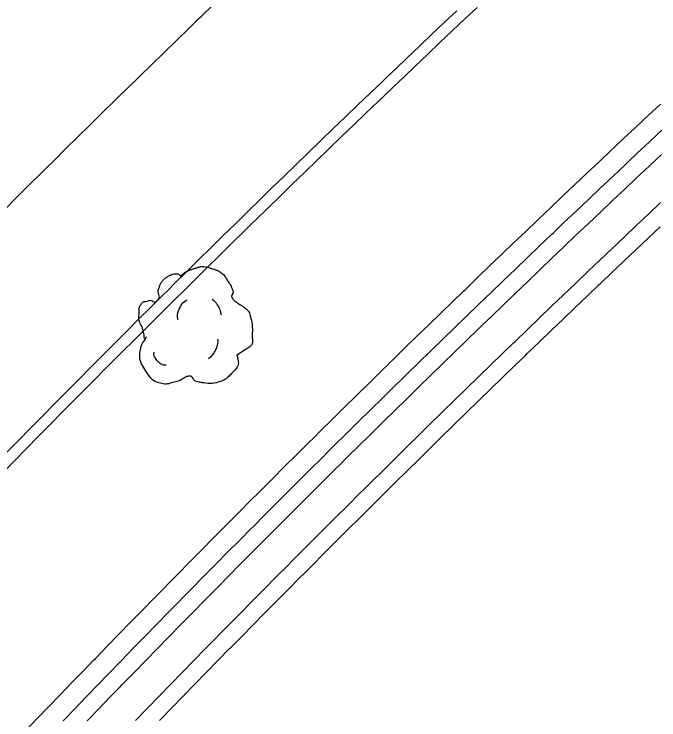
# Model space of a CAD drawing. Extents: x 2145380 to 2157287, y 139568 to 149130.
# Drawn here: x 2151744.51 to 2151781.91, y 142531.23 to 142572.16 of the extents above; entities that cross this region are included whole.
import ezdxf

# ---------------------------------------------------------------- set-up
doc = ezdxf.new("R2010")
doc.units = 0
doc.layers.add('PR_PREVIOUSLY CONSTRUCTED', color=7, linetype='Continuous')
doc.layers.add('TOPO_Tree', color=7, linetype='Continuous')

# ---------------------------------------------------------------- blocks, each defined once
blk = doc.blocks.new('TREE')
at = {"layer": 'TOPO_Tree'}
for points in [[(-3.49, 17.6), (-3.07, 18.27), (-2.58, 18.8), (-1.9, 19.19), (-1.05, 19.68), (-0.19, 19.96), (0.74, 20.24), (1.62, 20.51), (2.51, 20.82), (3.39, 20.77), (4.1, 20.73), (4.8, 20.47), (5.51, 20.24), (6.43, 19.95), (7.32, 19.73), (8.15, 19.19), (9.36, 18.4), (10.02, 17.21), (10.8, 16.01), (11.24, 15.33), (11.58, 14.62), (11.86, 13.89), (12.17, 13.08), (11.37, 12.02), (11.86, 11.25), (12, 11.03), (12.18, 10.86), (12.39, 10.72), (12.91, 10.35), (13.45, 10.02), (13.97, 9.66), (14.7, 9.16), (15.41, 8.68), (16.09, 8.07), (16.7, 7.53), (16.93, 6.73), (17.15, 5.95), (17.59, 4.38), (17.71, 2.77), (17.68, 1.19), (17.65, -0.25), (17.83, -2.22), (16.62, -3.04), (15.47, -3.83), (14.31, -4.58), (13.16, -5.35)], [(-14.07, -0.4), (-14.17, 0.5), (-14.37, 1.38), (-14.6, 2.25), (-14.84, 3.17), (-15.47, 3.96), (-15.66, 4.9), (-15.8, 5.59), (-15.71, 6.31), (-15.66, 7.01), (-15.6, 7.91), (-15.72, 8.8), (-15.13, 9.66), (-14.62, 10.42), (-13.76, 10.49), (-13.02, 10.72), (-12.18, 10.98), (-11.06, 10), (-10.37, 10.72), (-9.4, 11.74), (-10.29, 13.28), (-9.84, 14.42), (-9.56, 15.15), (-9.32, 15.89), (-8.78, 16.54), (-8.18, 17.26), (-7.5, 17.68), (-6.67, 18.13), (-6.14, 18.41), (-5.61, 18.61), (-5.08, 18.66), (-4.55, 18.71), (-4.02, 18.54), (-3.49, 18.13)], [(-4.21, 5.09), (-4.46, 6.09), (-4.3, 7.21), (-3.84, 8.21), (-3.33, 9.34), (-2.71, 10.27), (-1.64, 10.97)], [(5.89, 11.15), (6.5, 10.68), (6.96, 10.17), (7.36, 9.5), (7.93, 8.56), (8.31, 7.6), (8.46, 6.56)], [(13.16, -5.34), (13.25, -5.81), (13.36, -6.28), (13.45, -6.75), (13.76, -8.52), (12.24, -10.03), (10.8, -11.51), (9.98, -12.34), (9.13, -12.77), (8.15, -13.1), (5.97, -13.83), (3.32, -13.56), (1.27, -13.1), (0.49, -12.92), (-0.06, -11.44), (-0.84, -11.51), (-2.04, -11.61), (-3.28, -12.78), (-4.55, -13.1), (-6.06, -13.47), (-7.77, -14.03), (-9.31, -13.62), (-11.36, -13.09), (-12.84, -11.41), (-14.07, -9.39), (-15.32, -7.35), (-15.61, -5.13), (-15.13, -3.04), (-14.87, -1.89), (-13.91, -0.75), (-13.54, 0.13)], [(4.79, -6.29), (5.71, -5.66), (6.3, -4.92), (6.81, -3.91), (7.36, -2.81), (7.63, -1.7), (7.54, -0.6)], [(-11.38, -4.46), (-11.47, -5.41), (-11.03, -6.32), (-10.09, -7.22), (-9.3, -7.97), (-8.49, -8.26), (-7.7, -8.14)]]:
    blk.add_open_spline(points, degree=3, dxfattribs=at)

msp = doc.modelspace()

# ---------------------------------------------------------------- linework, layer by layer
at = {"layer": 'PR_PREVIOUSLY CONSTRUCTED'}
for points in [[(2151743.832, 142545.538), (2151744.524, 142546.245), (2151745.217, 142546.95), (2151745.254, 142546.988), (2151745.91, 142547.655), (2151746.604, 142548.359), (2151747.299, 142549.063), (2151747.995, 142549.765), (2151748.692, 142550.467), (2151749.389, 142551.168), (2151749.569, 142551.349), (2151750.087, 142551.869), (2151750.785, 142552.569), (2151751.485, 142553.268), (2151752.185, 142553.966), (2151752.886, 142554.663), (2151753.588, 142555.36), (2151753.912, 142555.682), (2151754.29, 142556.056), (2151754.993, 142556.752), (2151755.697, 142557.446), (2151756.401, 142558.14), (2151757.106, 142558.833), (2151757.812, 142559.526), (2151758.283, 142559.987), (2151758.307, 142560.01), (2151758.519, 142560.217), (2151759.227, 142560.908), (2151759.935, 142561.598), (2151760.644, 142562.288), (2151761.353, 142562.976), (2151762.063, 142563.664), (2151762.683, 142564.263), (2151762.774, 142564.351), (2151763.486, 142565.038), (2151764.199, 142565.724), (2151764.912, 142566.409), (2151765.626, 142567.093), (2151766.34, 142567.776), (2151767.056, 142568.459), (2151767.11, 142568.51), (2151767.772, 142569.141), (2151768.489, 142569.822), (2151769.206, 142570.503), (2151769.924, 142571.182), (2151770.643, 142571.861), (2151771.363, 142572.539)], [(2151743.949, 142560.816), (2151744.657, 142561.522), (2151745.365, 142562.228), (2151746.075, 142562.932), (2151746.403, 142563.258), (2151746.785, 142563.636), (2151747.496, 142564.34), (2151748.208, 142565.042), (2151748.92, 142565.744), (2151749.634, 142566.445), (2151750.348, 142567.145), (2151750.824, 142567.611), (2151750.848, 142567.634), (2151751.062, 142567.844), (2151751.778, 142568.543), (2151752.494, 142569.241), (2151753.211, 142569.938), (2151753.928, 142570.635), (2151754.647, 142571.33), (2151755.273, 142571.936), (2151755.366, 142572.025), (2151756.085, 142572.719)], [(2151744.048, 142546.712), (2151744.741, 142547.418), (2151744.778, 142547.455), (2151745.435, 142548.123), (2151746.13, 142548.828), (2151746.825, 142549.531), (2151747.522, 142550.235), (2151748.219, 142550.937), (2151748.916, 142551.639), (2151749.096, 142551.819), (2151749.615, 142552.34), (2151750.314, 142553.04), (2151751.014, 142553.739), (2151751.715, 142554.438), (2151752.416, 142555.136), (2151753.118, 142555.833), (2151753.443, 142556.155), (2151753.821, 142556.53), (2151754.524, 142557.226), (2151755.229, 142557.921), (2151755.934, 142558.615), (2151756.639, 142559.309), (2151757.346, 142560.002), (2151757.817, 142560.463), (2151757.841, 142560.486), (2151758.053, 142560.694), (2151758.761, 142561.385), (2151759.47, 142562.076), (2151760.179, 142562.766), (2151760.889, 142563.455), (2151761.6, 142564.143), (2151762.22, 142564.742), (2151762.311, 142564.831), (2151763.024, 142565.518), (2151763.737, 142566.204), (2151764.45, 142566.89), (2151765.165, 142567.574), (2151765.88, 142568.258), (2151766.596, 142568.941), (2151766.65, 142568.993), (2151767.312, 142569.624), (2151768.029, 142570.306), (2151768.747, 142570.986), (2151769.466, 142571.667), (2151770.186, 142572.346)], [(2151745.155, 142530.573), (2151745.832, 142531.278), (2151745.855, 142531.302), (2151746.509, 142531.982), (2151747.187, 142532.685), (2151747.865, 142533.388), (2151748.545, 142534.09), (2151749.122, 142534.686), (2151749.225, 142534.791), (2151749.906, 142535.492), (2151750.587, 142536.192), (2151751.269, 142536.891), (2151751.952, 142537.59), (2151752.636, 142538.288), (2151753.321, 142538.985), (2151753.357, 142539.022), (2151754.006, 142539.681), (2151754.692, 142540.377), (2151755.378, 142541.072), (2151756.066, 142541.766), (2151756.754, 142542.459), (2151757.443, 142543.152), (2151757.62, 142543.33), (2151758.132, 142543.844), (2151758.822, 142544.535), (2151759.513, 142545.226), (2151760.205, 142545.916), (2151760.898, 142546.605), (2151761.591, 142547.293), (2151761.911, 142547.611), (2151762.285, 142547.981), (2151762.979, 142548.668), (2151763.675, 142549.354), (2151764.371, 142550.04), (2151765.067, 142550.725), (2151765.765, 142551.409), (2151766.23, 142551.864), (2151766.253, 142551.887), (2151766.463, 142552.092), (2151767.162, 142552.775), (2151767.862, 142553.456), (2151768.562, 142554.137), (2151769.263, 142554.818), (2151769.965, 142555.498), (2151770.576, 142556.089), (2151770.667, 142556.176), (2151771.37, 142556.855), (2151772.074, 142557.532), (2151772.779, 142558.209), (2151773.484, 142558.885), (2151774.19, 142559.56), (2151774.897, 142560.234), (2151774.95, 142560.285), (2151775.604, 142560.908), (2151776.312, 142561.581), (2151777.021, 142562.253), (2151777.731, 142562.925), (2151778.441, 142563.596), (2151779.152, 142564.266), (2151779.351, 142564.453), (2151779.864, 142564.935), (2151780.576, 142565.604), (2151781.289, 142566.271), (2151782.003, 142566.939)], [(2151747.35, 142531.173), (2151748.027, 142531.875), (2151748.704, 142532.577), (2151749.383, 142533.278), (2151749.959, 142533.873), (2151750.062, 142533.979), (2151750.742, 142534.679), (2151751.423, 142535.378), (2151752.104, 142536.076), (2151752.786, 142536.774), (2151753.469, 142537.471), (2151754.153, 142538.167), (2151754.189, 142538.204), (2151754.837, 142538.862), (2151755.522, 142539.557), (2151756.208, 142540.251), (2151756.894, 142540.944), (2151757.582, 142541.637), (2151758.27, 142542.329), (2151758.447, 142542.507), (2151758.958, 142543.02), (2151759.648, 142543.711), (2151760.338, 142544.4), (2151761.029, 142545.089), (2151761.72, 142545.778), (2151762.412, 142546.465), (2151762.733, 142546.783), (2151763.105, 142547.152), (2151763.799, 142547.838), (2151764.494, 142548.523), (2151765.189, 142549.208), (2151765.885, 142549.892), (2151766.581, 142550.575), (2151767.046, 142551.03), (2151767.069, 142551.053), (2151767.279, 142551.258), (2151767.977, 142551.939), (2151768.675, 142552.62), (2151769.375, 142553.301), (2151770.075, 142553.98), (2151770.776, 142554.659), (2151771.387, 142555.25), (2151771.477, 142555.337), (2151772.18, 142556.014), (2151772.883, 142556.691), (2151773.587, 142557.367), (2151774.291, 142558.042), (2151774.996, 142558.716), (2151775.702, 142559.39), (2151775.755, 142559.441), (2151776.408, 142560.063), (2151777.116, 142560.735), (2151777.824, 142561.407), (2151778.532, 142562.077), (2151779.242, 142562.747), (2151779.952, 142563.416), (2151780.15, 142563.603), (2151780.662, 142564.085), (2151781.374, 142564.753), (2151782.086, 142565.419)], [(2151748.753, 142531.174), (2151749.43, 142531.875), (2151750.108, 142532.576), (2151750.684, 142533.17), (2151750.787, 142533.275), (2151751.466, 142533.974), (2151752.146, 142534.673), (2151752.827, 142535.37), (2151753.508, 142536.067), (2151754.19, 142536.763), (2151754.873, 142537.459), (2151754.909, 142537.496), (2151755.557, 142538.154), (2151756.241, 142538.848), (2151756.926, 142539.541), (2151757.612, 142540.233), (2151758.298, 142540.925), (2151758.985, 142541.616), (2151759.163, 142541.794), (2151759.673, 142542.307), (2151760.362, 142542.997), (2151761.051, 142543.686), (2151761.741, 142544.374), (2151762.432, 142545.061), (2151763.124, 142545.748), (2151763.444, 142546.065), (2151763.816, 142546.434), (2151764.509, 142547.12), (2151765.203, 142547.804), (2151765.897, 142548.488), (2151766.592, 142549.171), (2151767.288, 142549.854), (2151767.752, 142550.308), (2151767.776, 142550.331), (2151767.985, 142550.535), (2151768.682, 142551.216), (2151769.38, 142551.897), (2151770.079, 142552.576), (2151770.778, 142553.255), (2151771.478, 142553.933), (2151772.089, 142554.523), (2151772.179, 142554.61), (2151772.881, 142555.287), (2151773.583, 142555.963), (2151774.286, 142556.638), (2151774.989, 142557.312), (2151775.694, 142557.986), (2151776.399, 142558.659), (2151776.452, 142558.71), (2151777.105, 142559.331), (2151777.811, 142560.003), (2151778.518, 142560.673), (2151779.226, 142561.343), (2151779.935, 142562.013), (2151780.644, 142562.681), (2151780.843, 142562.868), (2151781.354, 142563.349), (2151782.065, 142564.016)], [(2151751.545, 142531.184), (2151752.119, 142531.777), (2151752.222, 142531.882), (2151752.9, 142532.58), (2151753.578, 142533.277), (2151754.257, 142533.973), (2151754.937, 142534.668), (2151755.618, 142535.363), (2151756.299, 142536.057), (2151756.336, 142536.094), (2151756.981, 142536.75), (2151757.664, 142537.443), (2151758.348, 142538.134), (2151759.032, 142538.825), (2151759.717, 142539.516), (2151760.403, 142540.205), (2151760.58, 142540.383), (2151761.089, 142540.894), (2151761.776, 142541.583), (2151762.464, 142542.27), (2151763.153, 142542.957), (2151763.842, 142543.643), (2151764.532, 142544.328), (2151764.852, 142544.645), (2151765.223, 142545.013), (2151765.915, 142545.697), (2151766.607, 142546.38), (2151767.3, 142547.062), (2151767.993, 142547.744), (2151768.688, 142548.425), (2151769.151, 142548.879), (2151769.174, 142548.901), (2151769.383, 142549.105), (2151770.079, 142549.785), (2151770.775, 142550.464), (2151771.472, 142551.142), (2151772.17, 142551.819), (2151772.869, 142552.496), (2151773.478, 142553.084), (2151773.568, 142553.172), (2151774.268, 142553.847), (2151774.969, 142554.521), (2151775.67, 142555.195), (2151776.373, 142555.868), (2151777.075, 142556.54), (2151777.779, 142557.211), (2151777.832, 142557.262), (2151778.483, 142557.882), (2151779.188, 142558.552), (2151779.894, 142559.221), (2151780.6, 142559.89), (2151781.307, 142560.558), (2151782.015, 142561.225)], [(2151752.939, 142531.186), (2151753.616, 142531.883), (2151754.294, 142532.579), (2151754.973, 142533.274), (2151755.652, 142533.969), (2151756.332, 142534.663), (2151757.012, 142535.356), (2151757.049, 142535.393), (2151757.694, 142536.048), (2151758.376, 142536.74), (2151759.059, 142537.431), (2151759.742, 142538.121), (2151760.427, 142538.811), (2151761.112, 142539.5), (2151761.288, 142539.677), (2151761.797, 142540.188), (2151762.484, 142540.876), (2151763.171, 142541.562), (2151763.859, 142542.249), (2151764.547, 142542.934), (2151765.237, 142543.618), (2151765.555, 142543.935), (2151765.927, 142544.302), (2151766.617, 142544.985), (2151767.309, 142545.668), (2151768.001, 142546.35), (2151768.694, 142547.031), (2151769.388, 142547.711), (2151769.85, 142548.164), (2151769.873, 142548.186), (2151770.082, 142548.39), (2151770.777, 142549.069), (2151771.473, 142549.747), (2151772.169, 142550.425), (2151772.866, 142551.101), (2151773.564, 142551.777), (2151774.173, 142552.365), (2151774.263, 142552.452), (2151774.962, 142553.127), (2151775.662, 142553.8), (2151776.363, 142554.473), (2151777.064, 142555.145), (2151777.766, 142555.817), (2151778.469, 142556.488), (2151778.522, 142556.538), (2151779.172, 142557.158), (2151779.877, 142557.827), (2151780.582, 142558.496), (2151781.287, 142559.163), (2151781.993, 142559.83)]]:
    msp.add_lwpolyline(points, dxfattribs=at)
at = {"layer": 'TOPO_Tree'}
msp.add_open_spline([(2151780.829, 142727.263), (2151780.779, 142724.91), (2151780.728, 142722.557), (2151780.678, 142720.203), (2151780.658, 142719.268), (2151780.802, 142718.335), (2151780.813, 142717.4), (2151780.825, 142716.318), (2151780.703, 142715.234), (2151780.727, 142714.151), (2151780.771, 142712.162), (2151780.924, 142710.176), (2151781.001, 142708.188), (2151781.069, 142706.451), (2151781.435, 142704.694), (2151781.05, 142702.972), (2151780.64, 142701.134), (2151779.989, 142699.414), (2151779.433, 142697.642), (2151778.698, 142695.3), (2151777.943, 142692.97), (2151777.215, 142690.626), (2151776.029, 142686.808), (2151775.235, 142682.895), (2151774.364, 142678.985), (2151773.491, 142675.067), (2151772.823, 142670.969), (2151773.21, 142667.032), (2151773.312, 142665.99), (2151773.737, 142664.986), (2151774.144, 142663.994), (2151774.465, 142663.212), (2151774.946, 142662.543), (2151775.243, 142661.743), (2151775.678, 142660.569), (2151775.86, 142659.354), (2151775.995, 142658.144), (2151776.199, 142656.318), (2151776.049, 142654.442), (2151775.678, 142652.6), (2151775.448, 142651.464), (2151775.131, 142650.415), (2151774.06, 142649.579), (2151772.637, 142648.468), (2151771.141, 142648.563), (2151769.657, 142648.42), (2151768.745, 142648.332), (2151767.537, 142647.89), (2151766.879, 142648.748), (2151765.833, 142650.115), (2151765.978, 142651.58), (2151765.451, 142652.968), (2151764.84, 142654.578), (2151764.237, 142656.191), (2151763.615, 142657.798), (2151762.37, 142661.018), (2151761.087, 142664.224), (2151759.784, 142667.42), (2151758.801, 142669.831), (2151757.458, 142672.086), (2151756.431, 142674.476), (2151755.104, 142677.564), (2151754.305, 142680.852), (2151753.101, 142684.003), (2151752.017, 142686.84), (2151750.947, 142689.652), (2151749.1, 142692.16), (2151748.393, 142693.12), (2151747.475, 142693.817), (2151746.554, 142694.528), (2151744.993, 142695.731), (2151743.305, 142696.745), (2151741.774, 142697.963), (2151738.394, 142700.651), (2151735.614, 142704.016), (2151732.229, 142706.776), (2151729.459, 142709.034), (2151726.583, 142711.306), (2151723.192, 142712.374), (2151720.794, 142713.128), (2151718.358, 142713.708), (2151715.957, 142714.414), (2151713.388, 142715.17), (2151710.926, 142716.138), (2151708.263, 142716.759), (2151706.474, 142717.177), (2151704.665, 142716.987), (2151702.864, 142717.007), (2151701.069, 142717.027), (2151699.269, 142716.74), (2151697.477, 142716.917), (2151691.847, 142717.472), (2151686.402, 142719.096), (2151680.827, 142719.944), (2151677.093, 142720.511), (2151673.366, 142721.176), (2151669.597, 142721.475), (2151665.19, 142721.825), (2151660.764, 142721.715), (2151656.352, 142721.899), (2151653.981, 142721.999), (2151651.605, 142722.617), (2151649.25, 142722.39), (2151647.808, 142722.251), (2151646.418, 142721.731), (2151644.993, 142721.452), (2151640.176, 142720.509), (2151635.325, 142719.694), (2151630.517, 142718.676), (2151627.609, 142718.06), (2151624.73, 142717.316), (2151621.846, 142716.601), (2151620.657, 142716.307), (2151619.488, 142715.927), (2151618.306, 142715.613), (2151616.13, 142715.034), (2151613.808, 142715.382), (2151611.582, 142714.874), (2151610.536, 142714.636), (2151609.447, 142714.148), (2151608.913, 142713.144), (2151607.725, 142710.909), (2151608.332, 142708.416), (2151607.624, 142706.179), (2151606.773, 142703.487), (2151605.536, 142700.91), (2151604.809, 142698.133), (2151604.197, 142695.793), (2151603.672, 142693.433), (2151603.669, 142691.041), (2151603.668, 142689.831), (2151603.781, 142688.621), (2151603.794, 142687.41), (2151603.81, 142685.865), (2151603.7, 142684.318), (2151603.773, 142682.774), (2151603.869, 142680.766), (2151604.259, 142678.782), (2151604.467, 142676.784), (2151604.588, 142675.631), (2151605.005, 142674.432), (2151604.693, 142673.31), (2151604.242, 142671.687), (2151603.515, 142670.165), (2151602.949, 142668.587), (2151602.072, 142666.147), (2151601.22, 142663.691), (2151600.344, 142661.252), (2151599.418, 142658.675), (2151596.864, 142656.771), (2151596.404, 142654.036), (2151595.911, 142651.102), (2151596.851, 142648.163), (2151596.798, 142645.228), (2151596.717, 142640.799), (2151596.89, 142636.368), (2151596.081, 142631.942), (2151595.826, 142630.55), (2151594.974, 142629.371), (2151594.607, 142628.024), (2151594.237, 142626.666), (2151593.866, 142625.304), (2151593.67, 142623.909), (2151593.294, 142621.246), (2151593.409, 142618.533), (2151592.981, 142615.882), (2151592.625, 142613.674), (2151592.254, 142611.467), (2151591.829, 142609.269), (2151591.582, 142607.994), (2151591.319, 142606.721), (2151591.07, 142605.446), (2151590.759, 142603.85), (2151590.549, 142602.236), (2151590.222, 142600.64), (2151589.748, 142598.321), (2151588.833, 142596.114), (2151588.071, 142593.882), (2151587.013, 142590.786), (2151584.274, 142588.071), (2151584.31, 142584.793), (2151584.335, 142582.546), (2151584.411, 142580.298), (2151584.455, 142578.05), (2151584.558, 142572.904), (2151584.643, 142567.758), (2151584.755, 142562.613), (2151584.843, 142558.598), (2151586.11, 142554.68), (2151586.325, 142550.669), (2151586.452, 142548.295), (2151586.542, 142545.919), (2151586.596, 142543.542), (2151586.75, 142536.726), (2151586.739, 142529.908), (2151586.915, 142523.093), (2151586.978, 142520.671), (2151587.146, 142518.254), (2151587.329, 142515.838), (2151587.582, 142512.509), (2151588.214, 142509.217), (2151588.584, 142505.905), (2151588.8, 142503.97), (2151589.271, 142501.952), (2151588.676, 142500.058), (2151588.307, 142498.884), (2151587.579, 142497.903), (2151587.109, 142496.79), (2151586.138, 142494.492), (2151585.17, 142492.191), (2151584.196, 142489.894), (2151583.51, 142488.274), (2151582.823, 142486.655), (2151582.131, 142485.037), (2151581.164, 142482.779), (2151580.017, 142480.606), (2151578.977, 142478.378), (2151578.059, 142476.413), (2151577.157, 142474.49), (2151576.435, 142472.393), (2151576.126, 142471.496), (2151576.111, 142470.561), (2151576.071, 142469.635), (2151575.986, 142467.629), (2151575.861, 142465.607), (2151576.072, 142463.611), (2151576.575, 142458.85), (2151577.312, 142454.112), (2151577.882, 142449.358), (2151578.035, 142448.079), (2151578.163, 142446.786), (2151578.267, 142445.511), (2151578.352, 142444.483), (2151577.329, 142443.502), (2151577.513, 142442.485), (2151577.786, 142440.983), (2151578.167, 142439.481), (2151578.449, 142437.973), (2151578.612, 142437.103), (2151578.774, 142436.234), (2151578.933, 142435.358), (2151579.118, 142434.339), (2151579.285, 142433.32), (2151579.395, 142432.3), (2151579.584, 142430.544), (2151579.118, 142428.784), (2151578.624, 142427.027), (2151578.179, 142425.448), (2151577.687, 142423.977), (2151577.018, 142422.512), (2151576.592, 142421.579), (2151576.113, 142420.687), (2151575.613, 142419.801), (2151575.112, 142418.913), (2151574.41, 142418.172), (2151573.917, 142417.254), (2151573.393, 142416.277), (2151573.082, 142415.231), (2151572.95, 142414.149), (2151572.844, 142413.283), (2151572.822, 142412.417), (2151572.818, 142411.551), (2151572.808, 142409.608), (2151572.959, 142407.664), (2151573.133, 142405.722), (2151573.275, 142404.131), (2151574.94, 142402.731), (2151574.898, 142401.278), (2151574.87, 142400.292), (2151573.544, 142399.47), (2151573.384, 142398.41), (2151572.902, 142395.215), (2151572.367, 142391.953), (2151572.257, 142388.694), (2151572.083, 142383.53), (2151571.93, 142378.366), (2151571.794, 142373.202), (2151571.75, 142371.537), (2151571.702, 142369.872), (2151571.727, 142368.207), (2151571.75, 142366.659), (2151572.435, 142365.19), (2151573.11, 142363.771), (2151573.711, 142362.507), (2151574.337, 142361.298), (2151575.022, 142360.098), (2151576.692, 142357.175), (2151578.619, 142354.432), (2151580.283, 142351.493), (2151582.135, 142348.22), (2151583.452, 142344.691), (2151584.815, 142341.219), (2151585.137, 142340.397), (2151585.012, 142339.431), (2151585.343, 142338.613), (2151585.748, 142337.613), (2151587.226, 142337.282), (2151587.592, 142336.262), (2151588.533, 142333.637), (2151589.427, 142330.993), (2151590.255, 142328.326), (2151593.595, 142317.578), (2151597.591, 142307.033), (2151600.085, 142296.054), (2151600.676, 142293.45), (2151601.128, 142290.823), (2151601.629, 142288.203), (2151602.351, 142284.424), (2151603.103, 142280.668), (2151603.726, 142276.859), (2151604.868, 142269.876), (2151605, 142262.808), (2151605.102, 142255.761), (2151605.122, 142254.4), (2151605.138, 142253.039), (2151605.146, 142251.678), (2151605.173, 142247.156), (2151605.089, 142242.633), (2151605.168, 142238.111), (2151605.252, 142233.349), (2151605.597, 142228.597), (2151605.882, 142223.842), (2151606.138, 142219.56), (2151606.443, 142215.283), (2151606.761, 142211.007), (2151606.896, 142209.194), (2151607.295, 142207.403), (2151607.363, 142205.585), (2151607.482, 142202.388), (2151607.321, 142199.187), (2151607.35, 142195.988), (2151607.393, 142191.295), (2151607.45, 142186.601), (2151607.644, 142181.909), (2151607.882, 142176.16), (2151609.928, 142170.588), (2151610.177, 142164.842), (2151610.239, 142163.414), (2151610.276, 142161.986), (2151610.319, 142160.559), (2151610.348, 142159.562), (2151610.409, 142158.565), (2151610.381, 142157.569), (2151610.297, 142154.587), (2151608.689, 142151.84), (2151608.005, 142148.935), (2151606.489, 142142.497), (2151605.055, 142136.034), (2151603.918, 142129.514), (2151603.426, 142126.694), (2151603.522, 142123.782), (2151603.728, 142120.932), (2151603.97, 142117.566), (2151604.847, 142114.287), (2151606.155, 142111.089), (2151606.807, 142109.498), (2151608.402, 142108.525), (2151609.02, 142106.937), (2151609.403, 142105.954), (2151609.723, 142104.95), (2151609.796, 142103.91), (2151610.554, 142093.222), (2151611.068, 142082.535), (2151611.479, 142071.837), (2151611.533, 142070.41), (2151611.622, 142068.978), (2151611.561, 142067.552), (2151611.41, 142063.948), (2151609.551, 142060.61), (2151608.909, 142057.051), (2151607.933, 142051.631), (2151606.514, 142046.208), (2151606.67, 142040.713), (2151606.713, 142039.186), (2151606.756, 142037.66), (2151606.799, 142036.133), (2151607.448, 142032.24), (2151608.097, 142028.346), (2151608.745, 142024.453), (2151610.814, 142019.623), (2151612.883, 142014.793), (2151614.951, 142009.963), (2151619.391, 142003.306), (2151623.83, 141996.649), (2151628.27, 141989.992), (2151631.865, 141984.42), (2151635.459, 141978.848), (2151639.054, 141973.275), (2151645.75, 141963.579), (2151652.445, 141953.884), (2151659.141, 141944.188), (2151664.085, 141930.994), (2151669.029, 141917.801), (2151673.973, 141904.608), (2151676.566, 141899.678), (2151679.159, 141894.747), (2151681.752, 141889.817), (2151683.304, 141880.137), (2151684.857, 141870.457), (2151686.409, 141860.777), (2151688.45, 141854.434), (2151690.491, 141848.091), (2151692.532, 141841.747), (2151695.792, 141834.959), (2151699.051, 141828.17), (2151702.311, 141821.382), (2151706.481, 141815.93), (2151710.651, 141810.478), (2151714.821, 141805.027), (2151723.396, 141793.579), (2151731.971, 141782.132), (2151740.547, 141770.685)], degree=3, dxfattribs=at)

# ---------------------------------------------------------------- block references
at = {"layer": 'TOPO_Tree', "xscale": 0.19685000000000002, "yscale": 0.19685000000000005}
msp.add_blockref('TREE', (2151754.848, 142553.427), dxfattribs=at)

doc.saveas('drawing.dxf')
